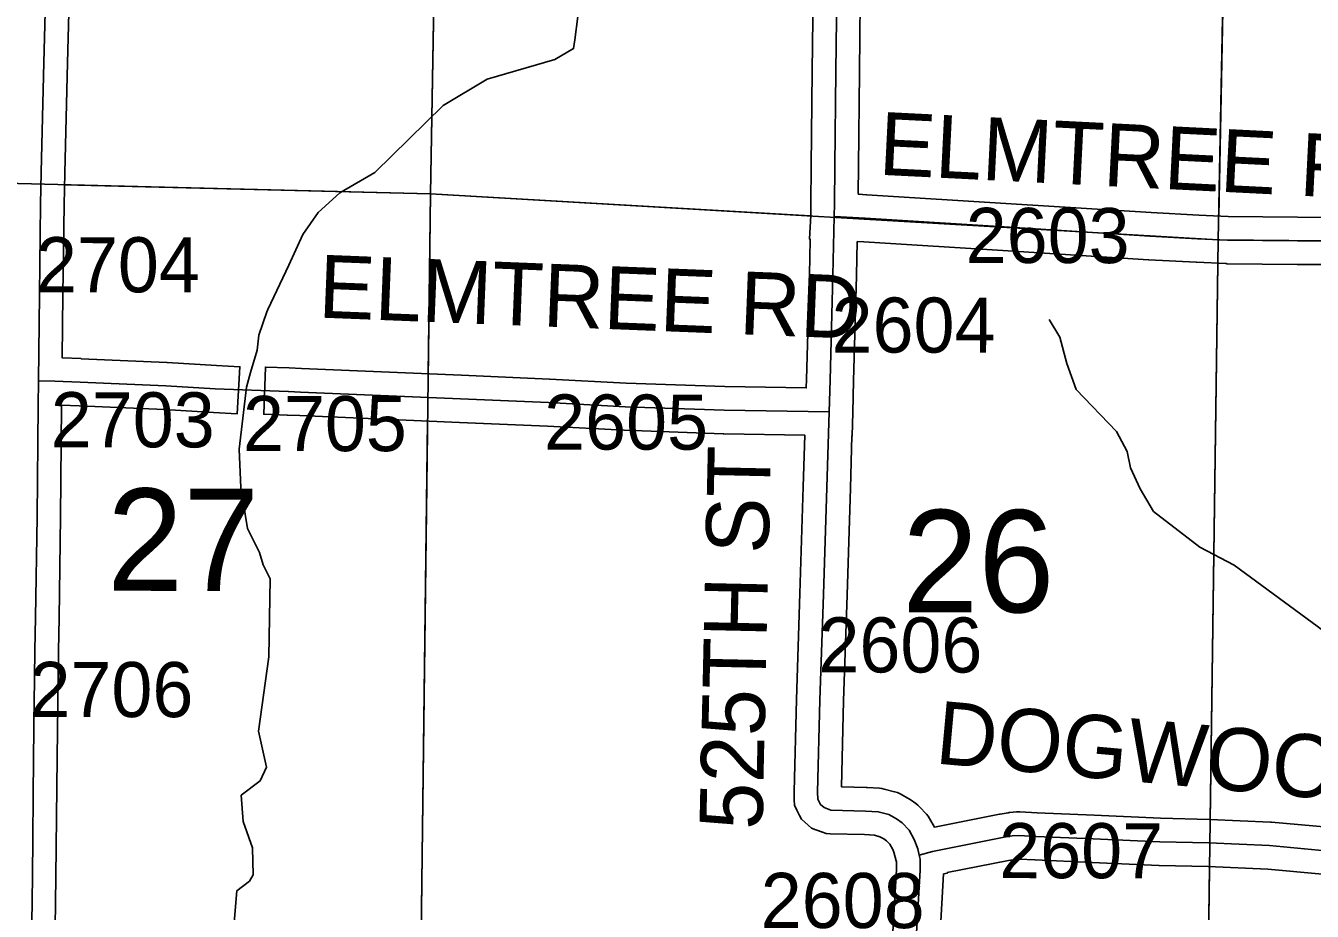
# Model space of a CAD drawing. Extents: x -132.8 to -73.3, y -60 to -26.
# Drawn here: x -88.66 to -87.025, y -50.114 to -48.988 of the extents above; entities that cross this region are included whole.
import ezdxf

# ---------------------------------------------------------------- set-up
doc = ezdxf.new("R2010")
doc.units = 0
for name, color, linetype in [('tdCoHydroRiver', 7, 'Continuous'), ('tdCoSecRdNmbr', 7, 'Continuous'), ('tdCoSecRdTxt', 7, 'Continuous'), ('tdCoSecRteBand', 7, 'Continuous'), ('tdCoSecRteCL', 7, 'Continuous'), ('tdCoSectLine', 7, 'Continuous'), ('tdCoSectLinePart', 7, 'Continuous'), ('tdCoSectNmbr', 7, 'Continuous'), ('tdCoSurfEarth', 7, 'Continuous'), ('tdCoSurfGravel', 7, 'Continuous'), ('tdCoSurfLNO', 7, 'Continuous')]:
    doc.layers.add(name, color=color, linetype=linetype)

msp = doc.modelspace()

# ---------------------------------------------------------------- linework, layer by layer
at = {"layer": 'tdCoHydroRiver'}
for points in [[(-87.9579, -48.9759), (-87.9617, -49.0058), (-87.9635, -49.0168), (-87.9874, -49.0306), (-88.0731, -49.0557), (-88.129, -49.0893), (-88.2158, -49.1744), (-88.2605, -49.2004), (-88.2878, -49.2251), (-88.3073, -49.2531), (-88.3254, -49.2922), (-88.3518, -49.3484), (-88.3534, -49.3516), (-88.3634, -49.3813), (-88.3654, -49.4002), (-88.3738, -49.4285), (-88.3789, -49.4473)], [(-86.16, -49.8532), (-86.2166, -49.8395), (-86.2339, -49.8391), (-86.3931, -49.8266), (-86.6439, -49.8186), (-86.71, -49.8141), (-86.8741, -49.8094), (-86.9432, -49.7954), (-86.9901, -49.7724), (-87.124, -49.6736), (-87.1677, -49.6506), (-87.2268, -49.6053), (-87.2436, -49.5766), (-87.2557, -49.5496), (-87.26, -49.529), (-87.2738, -49.5035), (-87.3248, -49.4504), (-87.3368, -49.4171), (-87.3456, -49.3838), (-87.3594, -49.3614)], [(-88.3789, -49.4473), (-88.3883, -49.526), (-88.3861, -49.5749), (-88.3777, -49.6271), (-88.3625, -49.6574), (-88.358, -49.6733), (-88.3489, -49.6908), (-88.3508, -49.7901), (-88.3637, -49.8845), (-88.3535, -49.9305), (-88.3618, -49.9477), (-88.3858, -49.9661), (-88.3833, -49.9993), (-88.3713, -50.0327), (-88.3704, -50.0674), (-88.3753, -50.0752), (-88.3913, -50.0875), (-88.3974, -50.1584), (-88.4447, -50.2379), (-88.4769, -50.2735)]]:
    msp.add_lwpolyline(points, dxfattribs=at)
at = {"layer": 'tdCoSecRteBand'}
for points in [[(-88.6026, -48.8919), (-88.6065, -49.0351), (-88.61, -49.1748), (-88.6107, -49.2155), (-88.6122, -49.3296), (-88.6132, -49.4097), (-88.6132, -49.4101), (-88.5893, -49.411), (-88.5892, -49.4111), (-88.5891, -49.4111), (-88.4804, -49.4157), (-88.4801, -49.4157), (-88.4799, -49.4158), (-88.4173, -49.4195), (-88.3873, -49.4212), (-88.3908, -49.4811), (-88.4208, -49.4794), (-88.4832, -49.4757), (-88.5916, -49.471), (-88.6139, -49.4701), (-88.6139, -49.4709), (-88.6152, -49.6121), (-88.6152, -49.6122), (-88.6152, -49.6123), (-88.6171, -49.7403), (-88.6171, -49.7404), (-88.6171, -49.7404), (-88.6179, -49.7825), (-88.6196, -49.9185), (-88.6211, -50.0699), (-88.6211, -50.0699), (-88.6211, -50.07), (-88.6225, -50.1658)], [(-87.5598, -50.1756), (-87.5532, -50.0603), (-87.5532, -50.0506), (-87.5534, -50.0495), (-87.5565, -50.0384), (-87.5578, -50.035), (-87.5616, -50.0284), (-87.5657, -50.0239), (-87.5691, -50.0215), (-87.5743, -50.0187), (-87.5812, -50.0169), (-87.5938, -50.0161), (-87.6374, -50.0149), (-87.6424, -50.0148), (-87.647, -50.013), (-87.6557, -50.0098), (-87.661, -50.0079), (-87.6652, -50.0041), (-87.6696, -50.0002), (-87.6737, -49.9965), (-87.6763, -49.9916), (-87.6798, -49.9849), (-87.6829, -49.9788), (-87.6831, -49.9719), (-87.6834, -49.9628), (-87.6834, -49.962), (-87.6834, -49.9612), (-87.6804, -49.8443), (-87.6804, -49.8442), (-87.6804, -49.8441), (-87.676, -49.7097), (-87.6718, -49.5739), (-87.6698, -49.5082), (-87.7727, -49.5065), (-87.7729, -49.5065), (-87.7732, -49.5065), (-87.899, -49.5021), (-87.8993, -49.5021), (-87.8995, -49.5021), (-87.9968, -49.4969), (-88.1086, -49.492), (-88.3114, -49.4833), (-88.3269, -49.4828), (-88.3272, -49.4828), (-88.3571, -49.4817), (-88.355, -49.4217), (-88.325, -49.4228), (-88.3247, -49.4228), (-88.3247, -49.4228), (-88.3247, -49.4228), (-88.3092, -49.4234), (-88.3091, -49.4234), (-88.309, -49.4234), (-88.106, -49.432), (-88.106, -49.432), (-88.106, -49.432), (-87.994, -49.4369), (-87.9939, -49.437), (-87.9938, -49.437), (-87.8966, -49.4421), (-87.7714, -49.4465), (-87.6679, -49.4483), (-87.6679, -49.4478), (-87.6676, -49.4373), (-87.6639, -49.304), (-87.6629, -49.2598), (-87.6629, -49.2587), (-87.6639, -49.2587), (-87.6622, -49.2292), (-87.6619, -49.2138), (-87.6614, -49.1661), (-87.6602, -49.0455), (-87.6602, -49.0455), (-87.6602, -49.0455), (-87.6587, -48.9124)], [(-87.5987, -48.913), (-87.6002, -49.0462), (-87.6014, -49.1667), (-87.6018, -49.2011), (-87.6016, -49.2011), (-87.6016, -49.2021), (-87.5912, -49.2027), (-87.5911, -49.2027), (-87.591, -49.2027), (-87.4076, -49.214), (-87.4075, -49.214), (-87.4075, -49.214), (-87.2294, -49.2254), (-87.1692, -49.2286), (-87.1319, -49.2303), (-87.0435, -49.2312), (-86.944, -49.2315)], [(-86.9443, -49.2915), (-87.0438, -49.2912), (-87.0439, -49.2912), (-87.044, -49.2912), (-87.1331, -49.2903), (-87.1336, -49.2903), (-87.1341, -49.2902), (-87.1721, -49.2885), (-87.1722, -49.2885), (-87.1723, -49.2885), (-87.2327, -49.2853), (-87.2329, -49.2853), (-87.233, -49.2853), (-87.4113, -49.2739), (-87.5947, -49.2626), (-87.603, -49.2621), (-87.6039, -49.3054), (-87.6039, -49.3055), (-87.6039, -49.3056), (-87.6076, -49.439), (-87.6076, -49.4391), (-87.6076, -49.4391), (-87.6088, -49.4795), (-87.6093, -49.5092), (-87.6098, -49.5092), (-87.6118, -49.5757), (-87.6118, -49.5757), (-87.6118, -49.5757), (-87.616, -49.7116), (-87.616, -49.7116), (-87.616, -49.7117), (-87.6204, -49.846), (-87.6232, -49.9553), (-87.5916, -49.9562), (-87.5911, -49.9562), (-87.5906, -49.9562), (-87.5746, -49.9572), (-87.5717, -49.9574), (-87.5689, -49.9581), (-87.5556, -49.9615), (-87.5519, -49.9625), (-87.5487, -49.9643), (-87.5388, -49.9697), (-87.5374, -49.9705), (-87.536, -49.9714), (-87.5286, -49.9766), (-87.526, -49.9785), (-87.5238, -49.9809), (-87.5152, -49.9902), (-87.5129, -49.9927), (-87.5112, -49.9956), (-87.505, -50.0065), (-87.4223, -49.9901), (-87.4219, -49.99), (-87.4215, -49.99), (-87.4114, -49.9882), (-87.4102, -49.988), (-87.409, -49.9879), (-87.4006, -49.9872), (-87.3985, -49.987), (-87.3963, -49.9871), (-87.3743, -49.9883), (-87.302, -49.9915), (-87.2177, -49.9952), (-87.1556, -49.9967), (-87.1553, -49.9967), (-87.155, -49.9967), (-87.078, -50.0002), (-87.0774, -50.0002), (-87.0767, -50.0003), (-87.0052, -50.0067)], [(-87.0119, -50.0663), (-87.0814, -50.0601), (-87.1573, -50.0567), (-87.2194, -50.0552), (-87.2197, -50.0552), (-87.22, -50.0552), (-87.3046, -50.0515), (-87.3046, -50.0515), (-87.3046, -50.0515), (-87.3771, -50.0483), (-87.3773, -50.0483), (-87.3775, -50.0483), (-87.3975, -50.0471), (-87.4025, -50.0476), (-87.411, -50.049), (-87.4886, -50.0644), (-87.4885, -50.065), (-87.4934, -50.0661), (-87.4999, -50.1789)]]:
    msp.add_lwpolyline(points, dxfattribs=at)
at = {"layer": 'tdCoSecRteCL'}
for points in [[(-87.6323, -49.2304), (-87.6319, -49.2143), (-87.6314, -49.1664), (-87.6302, -49.0458), (-87.6287, -48.9127), (-87.6277, -48.798), (-87.6275, -48.6599), (-87.6267, -48.5326), (-87.626, -48.4557), (-87.626, -48.4303), (-87.6257, -48.3487), (-87.6248, -48.286), (-87.624, -48.2273)], [(-88.6435, -49.4393), (-88.6422, -49.3293), (-88.6407, -49.2151), (-88.64, -49.1741), (-88.6365, -49.0343), (-88.6326, -48.891), (-88.6291, -48.7478), (-88.6271, -48.6787), (-88.6247, -48.5956), (-88.6232, -48.5342)], [(-87.6388, -49.4788), (-87.6376, -49.4382), (-87.6339, -49.3048), (-87.6323, -49.2304)], [(-87.6323, -49.2304), (-87.5929, -49.2326), (-87.4094, -49.244), (-87.2311, -49.2553), (-87.1707, -49.2585), (-87.1327, -49.2603), (-87.0437, -49.2612), (-86.9441, -49.2615), (-86.878, -49.2622), (-86.7912, -49.263), (-86.6528, -49.264), (-86.5401, -49.2649), (-86.5066, -49.2654), (-86.4984, -49.2665)], [(-88.6533, -50.1948), (-88.6528, -50.1875), (-88.6511, -50.0696), (-88.6496, -49.9182), (-88.6479, -49.782), (-88.6471, -49.7399), (-88.6451, -49.6119), (-88.6439, -49.4706), (-88.6435, -49.4393)], [(-88.6435, -49.4393), (-88.6225, -49.4398), (-88.5904, -49.441), (-88.4817, -49.4457), (-88.419, -49.4494)], [(-88.3261, -49.4528), (-88.3258, -49.4528), (-88.3103, -49.4534), (-88.1073, -49.462), (-87.9953, -49.4669), (-87.8979, -49.4721), (-87.7722, -49.4765), (-87.6388, -49.4788)], [(-87.5243, -50.0422), (-87.5261, -50.034), (-87.5306, -50.0222), (-87.5372, -50.0106), (-87.5458, -50.0012), (-87.5532, -49.996), (-87.5631, -49.9906), (-87.5764, -49.9871), (-87.5925, -49.9861), (-87.6366, -49.9849), (-87.6452, -49.9817), (-87.6497, -49.9778), (-87.6531, -49.9711), (-87.6534, -49.962), (-87.6504, -49.8451), (-87.646, -49.7107), (-87.6418, -49.5748), (-87.6388, -49.4788)], [(-87.5243, -50.0422), (-87.5075, -50.0375), (-87.4165, -50.0195), (-87.4064, -50.0178), (-87.398, -50.0171), (-87.3758, -50.0183), (-87.3033, -50.0215), (-87.2187, -50.0252), (-87.1563, -50.0267), (-87.0794, -50.0301), (-87.0079, -50.0366)], [(-87.5317, -50.2362), (-87.532, -50.2199), (-87.5298, -50.1773), (-87.5232, -50.0611), (-87.5232, -50.0473), (-87.5243, -50.0422)]]:
    msp.add_lwpolyline(points, dxfattribs=at)
at = {"layer": 'tdCoSectLine'}
for points in [[(-88.1453, -49.2015), (-88.128, -48.2028)], [(-87.1443, -49.2598), (-87.1246, -48.2413)], [(-89.1429, -49.1766), (-88.1453, -49.2015)], [(-88.1578, -50.2109), (-88.1453, -49.2015)], [(-88.1453, -49.2015), (-87.1443, -49.2598)], [(-87.1579, -50.2449), (-87.1443, -49.2598)], [(-87.1443, -49.2598), (-86.1554, -49.2694)]]:
    msp.add_lwpolyline(points, dxfattribs=at)
at = {"layer": 'tdCoSectLinePart'}
for points in [[(-88.1453, -49.2015), (-88.1285, -48.2328)], [(-87.1437, -49.2297), (-87.1252, -48.2713)], [(-88.6106, -49.1899), (-88.1453, -49.2015)], [(-88.1481, -49.4305), (-88.1453, -49.2015)], [(-88.1453, -49.2015), (-87.6627, -49.2296)], [(-87.1545, -49.9971), (-87.1447, -49.2897)], [(-88.1575, -50.1808), (-88.1489, -49.4905)], [(-87.1579, -50.2449), (-87.1553, -50.0575)]]:
    msp.add_lwpolyline(points, dxfattribs=at)
at = {"layer": 'tdCoSurfEarth'}
for points in [[(-88.6435, -49.4393), (-88.6225, -49.4398), (-88.5904, -49.441), (-88.4817, -49.4457), (-88.419, -49.4494)], [(-88.3261, -49.4528), (-88.3258, -49.4528), (-88.3103, -49.4534), (-88.1073, -49.462), (-87.9953, -49.4669), (-87.8979, -49.4721), (-87.7722, -49.4765), (-87.6388, -49.4788)]]:
    msp.add_lwpolyline(points, dxfattribs=at)
at = {"layer": 'tdCoSurfGravel'}
for points in [[(-87.6323, -49.2304), (-87.6319, -49.2143), (-87.6314, -49.1664), (-87.6302, -49.0458), (-87.6287, -48.9127), (-87.6277, -48.798), (-87.6275, -48.6599), (-87.6267, -48.5326), (-87.626, -48.4557), (-87.626, -48.4303), (-87.6257, -48.3487), (-87.6248, -48.286), (-87.624, -48.2273), (-87.6235, -48.1953), (-87.6223, -48.1114), (-87.6206, -48.0547), (-87.6181, -47.9322), (-87.6151, -47.7874)], [(-88.6533, -50.1948), (-88.6528, -50.1875), (-88.6511, -50.0696), (-88.6496, -49.9182), (-88.6479, -49.782), (-88.6471, -49.7399), (-88.6451, -49.6119), (-88.6439, -49.4706), (-88.6435, -49.4393), (-88.6422, -49.3293), (-88.6407, -49.2151), (-88.64, -49.1741), (-88.6365, -49.0343), (-88.6326, -48.891), (-88.6291, -48.7478), (-88.6271, -48.6787), (-88.6247, -48.5956), (-88.6232, -48.5342), (-88.6215, -48.4585), (-88.6183, -48.3394), (-88.6141, -48.2035), (-88.6141, -48.184)], [(-87.5298, -50.1773), (-87.5232, -50.0611), (-87.5232, -50.0473), (-87.5243, -50.0422), (-87.5261, -50.034), (-87.5306, -50.0222), (-87.5372, -50.0106), (-87.5458, -50.0012), (-87.5532, -49.996), (-87.5631, -49.9906), (-87.5764, -49.9871), (-87.5925, -49.9861), (-87.6366, -49.9849), (-87.6452, -49.9817), (-87.6497, -49.9778), (-87.6531, -49.9711), (-87.6534, -49.962), (-87.6504, -49.8451), (-87.646, -49.7107), (-87.6418, -49.5748), (-87.6388, -49.4788), (-87.6376, -49.4382), (-87.6339, -49.3048), (-87.6323, -49.2304)], [(-87.6323, -49.2304), (-87.5929, -49.2326), (-87.4094, -49.244), (-87.2311, -49.2553), (-87.1707, -49.2585), (-87.1327, -49.2603), (-87.0437, -49.2612), (-86.9441, -49.2615), (-86.878, -49.2622), (-86.7912, -49.263), (-86.6528, -49.264), (-86.5401, -49.2649), (-86.5066, -49.2654), (-86.4984, -49.2665)], [(-87.5243, -50.0422), (-87.5075, -50.0375), (-87.4165, -50.0195), (-87.4064, -50.0178), (-87.398, -50.0171), (-87.3758, -50.0183), (-87.3033, -50.0215), (-87.2187, -50.0252), (-87.1563, -50.0267), (-87.0794, -50.0301), (-87.0079, -50.0366), (-86.9647, -50.0444), (-86.9139, -50.056), (-86.8715, -50.0657), (-86.7852, -50.0859), (-86.6949, -50.1068), (-86.6685, -50.1105), (-86.6372, -50.1113), (-86.5265, -50.113), (-86.5176, -50.1128), (-86.5141, -50.111), (-86.5137, -50.1102)]]:
    msp.add_lwpolyline(points, dxfattribs=at)
at = {"layer": 'tdCoSurfLNO'}
for p, q in [((-88.419, -49.4494), (-88.4189, -49.4494)), ((-88.4189, -49.4494), (-88.3261, -49.4528))]:
    msp.add_line(p, q, dxfattribs=at)

# ---------------------------------------------------------------- texts
at = {"layer": 'tdCoSecRdNmbr'}
for s, rotation, p in [('2603', 359.9344, (-87.4653, -49.2893)), ('2704', 359.9336, (-88.6466, -49.3265)), ('2604', 359.9343, (-87.6357, -49.4032)), ('2703', 359.9336, (-88.6277, -49.5236)), ('2705', 359.9336, (-88.3836, -49.5284)), ('2605', 359.934, (-88.0009, -49.5265)), ('2606', 359.9343, (-87.6524, -49.8098)), ('2706', 359.9335, (-88.6548, -49.8665)), ('2607', 359.9344, (-87.4227, -50.0714)), ('2608', 359.9344, (-87.7257, -50.1347))]:
    msp.add_text(s, height=0.07, rotation=rotation, dxfattribs=at).set_placement(p)
at = {"layer": 'tdCoSecRdTxt'}
for s, rotation, p in [('ELMTREE RD', 357.1469, (-87.5767, -49.1771)), ('ELMTREE RD', 357.7315, (-88.2885, -49.3587)), ('525TH ST', 88.7314, (-87.7236, -50.0103)), ('DOGWOOD RD', 354.7891, (-87.5053, -49.9255))]:
    msp.add_text(s, height=0.08, rotation=rotation, dxfattribs=at).set_placement(p)
at = {"layer": 'tdCoSectNmbr'}
for s, rotation, p in [('27', 359.9335, (-88.5563, -49.7061)), ('26', 359.9343, (-87.546, -49.7333))]:
    msp.add_text(s, height=0.13, rotation=rotation, dxfattribs=at).set_placement(p)

doc.saveas('drawing.dxf')
